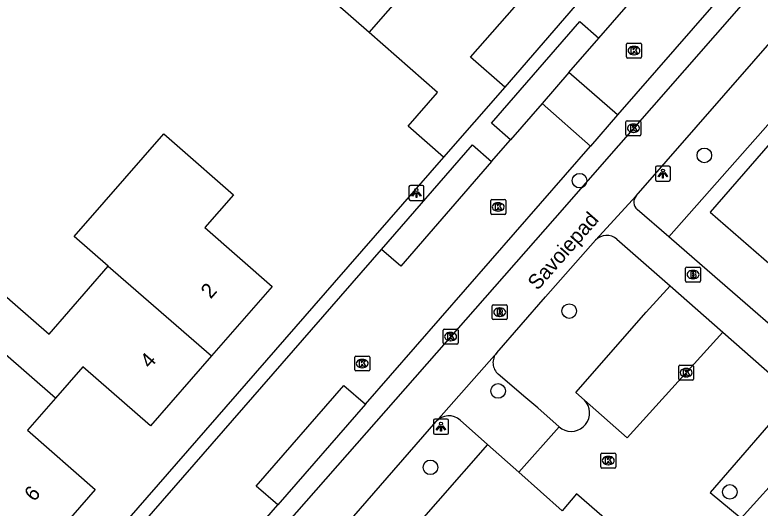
# Model space of a CAD drawing. Extents: x 158474 to 159560, y 388525 to 389605.
# Drawn here: x 158890.42 to 158940.35, y 388823.92 to 388856.95 of the extents above; entities that cross this region are included whole.
import ezdxf

# ---------------------------------------------------------------- set-up
doc = ezdxf.new("R2010")
doc.units = 0
for name, color, linetype in [('IMGEO_Berm_groen', 7, 'Continuous'), ('IMGEO_Boom', 7, 'Continuous'), ('IMGEO_Brandkraan', 7, 'Continuous'), ('IMGEO_Fietspad_gesloten', 7, 'Continuous'), ('IMGEO_Haag', 7, 'Continuous'), ('IMGEO_Kolk', 7, 'Continuous'), ('IMGEO_Lichtpunt', 7, 'Continuous'), ('IMGEO_Muur', 7, 'Continuous'), ('IMGEO_Openbare_ruimte_label', 7, 'Continuous'), ('IMGEO_Pand', 7, 'Continuous'), ('IMGEO_Pand_nummerreeks', 7, 'Continuous'), ('IMGEO_Parkeervlak_open', 7, 'Continuous'), ('IMGEO_Rijbaan_lokaal_open', 7, 'Continuous'), ('IMGEO_Rioolput', 7, 'Continuous'), ('IMGEO_Voetpad_open', 7, 'Continuous')]:
    doc.layers.add(name, color=color, linetype=linetype)

msp = doc.modelspace()

# ---------------------------------------------------------------- linework, layer by layer
at = {"layer": 'IMGEO_Berm_groen'}
msp.add_lwpolyline([(158954.488, 388865.021), (158934.223, 388842.084)], dxfattribs=at)
at = {"layer": 'IMGEO_Boom'}
for centre in [(158936.61, 388847.539), (158928.248, 388845.845), (158927.555, 388837.105), (158922.795, 388831.76), (158918.26, 388826.644), (158938.319, 388825.003)]:
    msp.add_circle(centre, 0.489, dxfattribs=at)
at = {"layer": 'IMGEO_Brandkraan'}
for p, q in [((158935.354, 388839.13), (158935.354, 388839.982)), ((158935.429, 388840.056), (158936.281, 388840.056)), ((158935.842, 388839.836), (158935.867, 388839.836)), ((158936.355, 388839.982), (158936.355, 388839.13)), ((158935.865, 388839.276), (158935.84, 388839.276)), ((158936.281, 388839.056), (158935.429, 388839.056))]:
    msp.add_line(p, q, dxfattribs=at)
for points in [[(158935.354, 388839.13), (158935.354, 388839.982)], [(158935.429, 388840.056), (158936.281, 388840.056)], [(158935.702, 388839.756), (158935.702, 388839.356), (158935.915, 388839.356)], [(158935.933, 388839.756), (158935.702, 388839.756)], [(158936.355, 388839.982), (158936.355, 388839.13)], [(158935.881, 388839.675), (158935.827, 388839.675), (158935.827, 388839.599)], [(158935.827, 388839.599), (158935.88, 388839.599)], [(158935.889, 388839.523), (158935.827, 388839.523), (158935.827, 388839.442)], [(158935.827, 388839.442), (158935.889, 388839.442)], [(158936.281, 388839.056), (158935.429, 388839.056)]]:
    msp.add_lwpolyline(points, dxfattribs=at)
for centre, radius, start, end in [((158935.431, 388839.98), 0.0765, 91.552, 178.448), ((158935.431, 388839.98), 0.0765, 91.552, 178.448), ((158935.937, 388839.611), 0.145, 59.4692, 91.5367), ((158935.962, 388839.658), 0.0922, 285.5137, 58.1501), ((158936.279, 388839.98), 0.0765, 1.552, 88.448), ((158936.279, 388839.98), 0.0765, 1.552, 88.448), ((158935.882, 388839.637), 0.0379, 267.8285, 90.9355), ((158935.89, 388839.482), 0.0404, 269.8759, 90.5077), ((158935.921, 388839.607), 0.251, 268.6676, 293.5347), ((158935.967, 388839.466), 0.105, 301.3115, 78.989), ((158935.431, 388839.132), 0.0765, 181.552, 268.448), ((158935.431, 388839.132), 0.0765, 181.552, 268.448), ((158936.279, 388839.132), 0.0765, 271.552, 358.448), ((158936.279, 388839.132), 0.0765, 271.552, 358.448)]:
    msp.add_arc(centre, radius, start, end, dxfattribs=at)
for centre, major_axis, ratio, start_param, end_param in [((158935.841, 388839.556), (-0.387, 0.002), 0.722429, 4.712389, 7.853982), ((158935.866, 388839.556), (-0.39, 0.002), 0.717154, 1.570796, 4.712389)]:
    msp.add_ellipse(centre, major_axis=major_axis, ratio=ratio, start_param=start_param, end_param=end_param, dxfattribs=at)
at = {"layer": 'IMGEO_Fietspad_gesloten'}
for points in [[(158932.045, 388844.827), (158941.937, 388856.138), (158951.767, 388867.379)], [(158939.547, 388858.13), (158926.586, 388843.327), (158908.631, 388822.912), (158891.98, 388803.837), (158886.534, 388797.524), (158886.262, 388797.803), (158884.323, 388795.61)], [(158932.045, 388844.827), (158929.322, 388841.85)], [(158922.701, 388834.313), (158925.978, 388838.056), (158929.322, 388841.85)], [(158918.64, 388829.712), (158922.701, 388834.313)], [(158892.838, 388800.078), (158918.64, 388829.712)]]:
    msp.add_lwpolyline(points, dxfattribs=at)
at = {"layer": 'IMGEO_Haag'}
msp.add_lwpolyline([(158922.086, 388828.178), (158895.45, 388797.816)], dxfattribs=at)
at = {"layer": 'IMGEO_Kolk'}
for p, q in [((158931.398, 388854.132), (158931.398, 388854.984)), ((158931.473, 388855.058), (158932.325, 388855.058)), ((158931.886, 388854.838), (158931.911, 388854.838)), ((158932.399, 388854.984), (158932.399, 388854.132)), ((158931.909, 388854.278), (158931.884, 388854.278)), ((158932.325, 388854.058), (158931.473, 388854.058)), ((158931.361, 388848.929), (158931.361, 388849.781)), ((158931.436, 388849.855), (158932.288, 388849.855)), ((158932.362, 388849.781), (158932.362, 388848.929)), ((158931.849, 388849.635), (158931.874, 388849.635)), ((158932.288, 388848.855), (158931.436, 388848.855)), ((158931.872, 388849.075), (158931.847, 388849.075)), ((158922.299, 388843.658), (158922.299, 388844.51)), ((158922.374, 388844.584), (158923.226, 388844.584)), ((158922.787, 388844.364), (158922.812, 388844.364)), ((158923.3, 388844.51), (158923.3, 388843.658)), ((158922.81, 388843.804), (158922.785, 388843.804)), ((158923.226, 388843.584), (158922.374, 388843.584)), ((158919.11, 388834.974), (158919.11, 388835.826)), ((158919.185, 388835.9), (158920.037, 388835.9)), ((158920.111, 388835.826), (158920.111, 388834.974)), ((158919.598, 388835.68), (158919.623, 388835.68)), ((158920.037, 388834.9), (158919.185, 388834.9)), ((158919.621, 388835.12), (158919.596, 388835.12)), ((158913.187, 388833.172), (158913.187, 388834.024)), ((158913.262, 388834.098), (158914.114, 388834.098)), ((158913.675, 388833.878), (158913.7, 388833.878)), ((158914.188, 388834.024), (158914.188, 388833.172)), ((158913.698, 388833.318), (158913.673, 388833.318)), ((158934.894, 388832.558), (158934.894, 388833.41)), ((158934.969, 388833.484), (158935.821, 388833.484)), ((158935.382, 388833.264), (158935.407, 388833.264)), ((158935.895, 388833.41), (158935.895, 388832.558)), ((158914.114, 388833.098), (158913.262, 388833.098)), ((158935.821, 388832.484), (158934.969, 388832.484)), ((158935.405, 388832.704), (158935.38, 388832.704)), ((158929.672, 388826.673), (158929.672, 388827.525)), ((158929.747, 388827.599), (158930.599, 388827.599)), ((158930.16, 388827.379), (158930.185, 388827.379)), ((158930.673, 388827.525), (158930.673, 388826.673)), ((158930.183, 388826.819), (158930.158, 388826.819)), ((158930.599, 388826.599), (158929.747, 388826.599))]:
    msp.add_line(p, q, dxfattribs=at)
for points in [[(158931.398, 388854.132), (158931.398, 388854.984)], [(158931.473, 388855.058), (158932.325, 388855.058)], [(158931.719, 388854.758), (158931.842, 388854.758), (158931.842, 388854.607), (158931.972, 388854.758), (158932.136, 388854.758), (158931.99, 388854.607), (158932.143, 388854.358), (158931.991, 388854.358), (158931.906, 388854.522), (158931.842, 388854.455), (158931.842, 388854.358), (158931.719, 388854.358), (158931.719, 388854.758)], [(158932.399, 388854.984), (158932.399, 388854.132)], [(158932.325, 388854.058), (158931.473, 388854.058)], [(158931.361, 388848.929), (158931.361, 388849.781)], [(158931.436, 388849.855), (158932.288, 388849.855)], [(158932.362, 388849.781), (158932.362, 388848.929)], [(158931.682, 388849.555), (158931.805, 388849.555), (158931.805, 388849.404), (158931.935, 388849.555), (158932.099, 388849.555), (158931.953, 388849.404), (158932.106, 388849.155), (158931.954, 388849.155), (158931.869, 388849.319), (158931.805, 388849.252), (158931.805, 388849.155), (158931.682, 388849.155), (158931.682, 388849.555)], [(158932.288, 388848.855), (158931.436, 388848.855)], [(158922.299, 388843.658), (158922.299, 388844.51)], [(158922.374, 388844.584), (158923.226, 388844.584)], [(158922.62, 388844.284), (158922.743, 388844.284), (158922.743, 388844.133), (158922.873, 388844.284), (158923.037, 388844.284), (158922.891, 388844.133), (158923.044, 388843.884), (158922.892, 388843.884), (158922.807, 388844.048), (158922.743, 388843.981), (158922.743, 388843.884), (158922.62, 388843.884), (158922.62, 388844.284)], [(158923.3, 388844.51), (158923.3, 388843.658)], [(158923.226, 388843.584), (158922.374, 388843.584)], [(158919.11, 388834.974), (158919.11, 388835.826)], [(158919.185, 388835.9), (158920.037, 388835.9)], [(158920.111, 388835.826), (158920.111, 388834.974)], [(158919.431, 388835.6), (158919.554, 388835.6), (158919.554, 388835.449), (158919.684, 388835.6), (158919.848, 388835.6), (158919.702, 388835.449), (158919.855, 388835.2), (158919.703, 388835.2), (158919.618, 388835.364), (158919.554, 388835.297), (158919.554, 388835.2), (158919.431, 388835.2), (158919.431, 388835.6)], [(158920.037, 388834.9), (158919.185, 388834.9)], [(158913.187, 388833.172), (158913.187, 388834.024)], [(158913.262, 388834.098), (158914.114, 388834.098)], [(158913.508, 388833.798), (158913.631, 388833.798), (158913.631, 388833.647), (158913.761, 388833.798), (158913.925, 388833.798), (158913.779, 388833.647), (158913.932, 388833.398), (158913.78, 388833.398), (158913.695, 388833.562), (158913.631, 388833.495), (158913.631, 388833.398), (158913.508, 388833.398), (158913.508, 388833.798)], [(158914.188, 388834.024), (158914.188, 388833.172)], [(158934.894, 388832.558), (158934.894, 388833.41)], [(158934.969, 388833.484), (158935.821, 388833.484)], [(158935.895, 388833.41), (158935.895, 388832.558)], [(158914.114, 388833.098), (158913.262, 388833.098)], [(158935.215, 388833.184), (158935.338, 388833.184), (158935.338, 388833.033), (158935.468, 388833.184), (158935.632, 388833.184), (158935.486, 388833.033), (158935.639, 388832.784), (158935.487, 388832.784), (158935.402, 388832.948), (158935.338, 388832.881), (158935.338, 388832.784), (158935.215, 388832.784), (158935.215, 388833.184)], [(158935.821, 388832.484), (158934.969, 388832.484)], [(158929.672, 388826.673), (158929.672, 388827.525)], [(158929.747, 388827.599), (158930.599, 388827.599)], [(158929.993, 388827.299), (158930.116, 388827.299), (158930.116, 388827.148), (158930.246, 388827.299), (158930.41, 388827.299), (158930.264, 388827.148), (158930.417, 388826.899), (158930.265, 388826.899), (158930.18, 388827.063), (158930.116, 388826.996), (158930.116, 388826.899), (158929.993, 388826.899), (158929.993, 388827.299)], [(158930.673, 388827.525), (158930.673, 388826.673)], [(158930.599, 388826.599), (158929.747, 388826.599)]]:
    msp.add_lwpolyline(points, dxfattribs=at)
for centre, start, end in [((158931.475, 388854.982), 91.552, 178.448), ((158931.475, 388854.982), 91.552, 178.448), ((158932.323, 388854.982), 1.552, 88.448), ((158932.323, 388854.982), 1.552, 88.448), ((158931.475, 388854.134), 181.552, 268.448), ((158931.475, 388854.134), 181.552, 268.448), ((158932.323, 388854.134), 271.552, 358.448), ((158932.323, 388854.134), 271.552, 358.448), ((158931.438, 388849.779), 91.552, 178.448), ((158931.438, 388849.779), 91.552, 178.448), ((158932.286, 388849.779), 1.552, 88.448), ((158932.286, 388849.779), 1.552, 88.448), ((158931.438, 388848.931), 181.552, 268.448), ((158931.438, 388848.931), 181.552, 268.448), ((158932.286, 388848.931), 271.552, 358.448), ((158932.286, 388848.931), 271.552, 358.448), ((158922.376, 388844.508), 91.552, 178.448), ((158922.376, 388844.508), 91.552, 178.448), ((158923.224, 388844.508), 1.552, 88.448), ((158923.224, 388844.508), 1.552, 88.448), ((158922.376, 388843.66), 181.552, 268.448), ((158922.376, 388843.66), 181.552, 268.448), ((158923.224, 388843.66), 271.552, 358.448), ((158923.224, 388843.66), 271.552, 358.448), ((158919.187, 388835.824), 91.552, 178.448), ((158919.187, 388835.824), 91.552, 178.448), ((158920.035, 388835.824), 1.552, 88.448), ((158920.035, 388835.824), 1.552, 88.448), ((158919.187, 388834.976), 181.552, 268.448), ((158919.187, 388834.976), 181.552, 268.448), ((158920.035, 388834.976), 271.552, 358.448), ((158920.035, 388834.976), 271.552, 358.448), ((158913.264, 388834.022), 91.552, 178.448), ((158913.264, 388834.022), 91.552, 178.448), ((158914.112, 388834.022), 1.552, 88.448), ((158914.112, 388834.022), 1.552, 88.448), ((158934.971, 388833.408), 91.552, 178.448), ((158934.971, 388833.408), 91.552, 178.448), ((158935.819, 388833.408), 1.552, 88.448), ((158935.819, 388833.408), 1.552, 88.448), ((158913.264, 388833.174), 181.552, 268.448), ((158913.264, 388833.174), 181.552, 268.448), ((158914.112, 388833.174), 271.552, 358.448), ((158914.112, 388833.174), 271.552, 358.448), ((158934.971, 388832.56), 181.552, 268.448), ((158934.971, 388832.56), 181.552, 268.448), ((158935.819, 388832.56), 271.552, 358.448), ((158935.819, 388832.56), 271.552, 358.448), ((158929.749, 388827.523), 91.552, 178.448), ((158929.749, 388827.523), 91.552, 178.448), ((158930.597, 388827.523), 1.552, 88.448), ((158930.597, 388827.523), 1.552, 88.448), ((158929.749, 388826.675), 181.552, 268.448), ((158929.749, 388826.675), 181.552, 268.448), ((158930.597, 388826.675), 271.552, 358.448), ((158930.597, 388826.675), 271.552, 358.448)]:
    msp.add_arc(centre, 0.0765, start, end, dxfattribs=at)
for centre, major_axis, ratio, start_param, end_param in [((158931.885, 388854.558), (-0.387, 0.002), 0.722429, 4.712389, 7.853982), ((158931.91, 388854.558), (-0.39, 0.002), 0.717154, 1.570796, 4.712389), ((158931.848, 388849.355), (-0.387, 0.002), 0.722429, 4.712389, 7.853982), ((158931.873, 388849.355), (-0.39, 0.002), 0.717154, 1.570796, 4.712389), ((158922.786, 388844.084), (-0.387, 0.002), 0.722429, 4.712389, 7.853982), ((158922.811, 388844.084), (-0.39, 0.002), 0.717154, 1.570796, 4.712389), ((158919.597, 388835.4), (-0.387, 0.002), 0.722429, 4.712389, 7.853982), ((158919.622, 388835.4), (-0.39, 0.002), 0.717154, 1.570796, 4.712389), ((158913.674, 388833.598), (-0.387, 0.002), 0.722429, 4.712389, 7.853982), ((158913.699, 388833.598), (-0.39, 0.002), 0.717154, 1.570796, 4.712389), ((158935.381, 388832.984), (-0.387, 0.002), 0.722429, 4.712389, 7.853982), ((158935.406, 388832.984), (-0.39, 0.002), 0.717154, 1.570796, 4.712389), ((158930.159, 388827.099), (-0.387, 0.002), 0.722429, 4.712389, 7.853982), ((158930.184, 388827.099), (-0.39, 0.002), 0.717154, 1.570796, 4.712389)]:
    msp.add_ellipse(centre, major_axis=major_axis, ratio=ratio, start_param=start_param, end_param=end_param, dxfattribs=at)
at = {"layer": 'IMGEO_Lichtpunt'}
for p, q in [((158933.34, 388846.722), (158933.34, 388845.915)), ((158933.34, 388846.722), (158933.34, 388845.915)), ((158934.242, 388846.817), (158933.434, 388846.817)), ((158934.242, 388846.817), (158933.434, 388846.817)), ((158934.336, 388845.915), (158934.336, 388846.722)), ((158934.336, 388845.915), (158934.336, 388846.722)), ((158933.434, 388845.821), (158934.242, 388845.821)), ((158933.434, 388845.821), (158934.242, 388845.821)), ((158916.822, 388845.424), (158916.822, 388844.617)), ((158916.822, 388845.424), (158916.822, 388844.617)), ((158917.724, 388845.519), (158916.916, 388845.519)), ((158917.724, 388845.519), (158916.916, 388845.519)), ((158917.818, 388844.617), (158917.818, 388845.424)), ((158917.818, 388844.617), (158917.818, 388845.424)), ((158916.916, 388844.523), (158917.724, 388844.523)), ((158916.916, 388844.523), (158917.724, 388844.523)), ((158918.467, 388829.771), (158918.467, 388828.964)), ((158918.467, 388829.771), (158918.467, 388828.964)), ((158919.369, 388829.866), (158918.561, 388829.866)), ((158919.369, 388829.866), (158918.561, 388829.866)), ((158919.463, 388828.964), (158919.463, 388829.771)), ((158919.463, 388828.964), (158919.463, 388829.771)), ((158918.561, 388828.87), (158919.369, 388828.87)), ((158918.561, 388828.87), (158919.369, 388828.87))]:
    msp.add_line(p, q, dxfattribs=at)
for points in [[(158933.714, 388846.386), (158933.753, 388846.358), (158933.565, 388846.096), (158933.527, 388846.123), (158933.714, 388846.386)], [(158933.816, 388846.338), (158933.863, 388846.338), (158933.863, 388846.016), (158933.816, 388846.016), (158933.816, 388846.338)], [(158933.926, 388846.358), (158933.964, 388846.385), (158934.151, 388846.123), (158934.112, 388846.095), (158933.926, 388846.358)], [(158917.196, 388845.088), (158917.235, 388845.06), (158917.047, 388844.798), (158917.009, 388844.825), (158917.196, 388845.088)], [(158917.298, 388845.04), (158917.345, 388845.04), (158917.345, 388844.718), (158917.298, 388844.718), (158917.298, 388845.04)], [(158917.408, 388845.06), (158917.446, 388845.087), (158917.633, 388844.825), (158917.594, 388844.797), (158917.408, 388845.06)], [(158918.841, 388829.435), (158918.88, 388829.407), (158918.692, 388829.145), (158918.654, 388829.172), (158918.841, 388829.435)], [(158918.943, 388829.387), (158918.99, 388829.387), (158918.99, 388829.065), (158918.943, 388829.065), (158918.943, 388829.387)], [(158919.053, 388829.407), (158919.091, 388829.434), (158919.278, 388829.172), (158919.239, 388829.144), (158919.053, 388829.407)]]:
    msp.add_lwpolyline(points, dxfattribs=at)
for centre in [(158933.839, 388846.52), (158917.321, 388845.222), (158918.966, 388829.569)]:
    msp.add_circle(centre, 0.0994, dxfattribs=at)
for centre, start, end in [((158933.434, 388846.722), 90, 180), ((158933.434, 388846.722), 90, 180), ((158934.242, 388846.722), 0, 90), ((158934.242, 388846.722), 0, 90), ((158933.434, 388845.915), 180, 270), ((158933.434, 388845.915), 180, 270), ((158934.242, 388845.915), 270, 0), ((158934.242, 388845.915), 270, 360), ((158916.916, 388845.424), 90, 180), ((158916.916, 388845.424), 90, 180), ((158917.724, 388845.424), 0, 90), ((158917.724, 388845.424), 0, 90), ((158916.916, 388844.617), 180, 270), ((158916.916, 388844.617), 180, 270), ((158917.724, 388844.617), 270, 0), ((158917.724, 388844.617), 270, 360), ((158918.561, 388829.771), 90, 180), ((158918.561, 388829.771), 90, 180), ((158919.369, 388829.771), 0, 90), ((158919.369, 388829.771), 0, 90), ((158918.561, 388828.964), 180, 270), ((158918.561, 388828.964), 180, 270), ((158919.369, 388828.964), 270, 0), ((158919.369, 388828.964), 270, 360)]:
    msp.add_arc(centre, 0.0946, start, end, dxfattribs=at)
at = {"layer": 'IMGEO_Muur'}
msp.add_lwpolyline([(158919.136, 388847.412), (158911.812, 388839.017)], dxfattribs=at)
at = {"layer": 'IMGEO_Pand'}
for points in [[(158914.149, 388855.764), (158920.205, 388862.692)], [(158923.245, 388852.106), (158920.938, 388854.126), (158924.865, 388858.613), (158920.205, 388862.692)], [(158914.149, 388855.764), (158909.587, 388859.757), (158907.625, 388857.515), (158905.419, 388859.446)], [(158919.136, 388847.412), (158916.764, 388849.489), (158918.739, 388851.746), (158914.149, 388855.764)], [(158948.993, 388848.164), (158949.529, 388848.779), (158949.324, 388848.955), (158949.185, 388848.795), (158946.025, 388851.524), (158944.985, 388852.422), (158945.135, 388852.596), (158944.893, 388852.805), (158937.003, 388843.73), (158941.622, 388839.714)], [(158923.245, 388852.106), (158919.136, 388847.412)], [(158896.675, 388840.12), (158894.395, 388842.108), (158896.399, 388844.407), (158900.386, 388848.98), (158901.293, 388848.19), (158905.061, 388844.904), (158903.138, 388842.699), (158907.649, 388838.766), (158903.589, 388834.109)], [(158886.063, 388837.43), (158888.01, 388839.664), (158890.428, 388837.557), (158892.708, 388835.57), (158896.675, 388840.12)], [(158896.675, 388840.12), (158903.589, 388834.109)], [(158893.147, 388831.279), (158886.063, 388837.43)], [(158903.589, 388834.109), (158899.509, 388829.429), (158894.978, 388833.379), (158893.147, 388831.279)], [(158893.147, 388831.279), (158891.268, 388829.124), (158895.805, 388825.169), (158891.758, 388820.528)]]:
    msp.add_lwpolyline(points, dxfattribs=at)
at = {"layer": 'IMGEO_Parkeervlak_open'}
for points in [[(158928.578, 388831.153), (158928.005, 388831.661), (158932.722, 388837.039), (158934.325, 388838.808)], [(158913.904, 388830.865), (158908.033, 388824.128)]]:
    msp.add_lwpolyline(points, dxfattribs=at)
at = {"layer": 'IMGEO_Rijbaan_lokaal_open'}
for points in [[(158929.535, 388855.393), (158932.289, 388858.569), (158930.295, 388860.304)], [(158938.477, 388859.066), (158930.791, 388850.245)], [(158927.537, 388853.09), (158929.535, 388855.393)], [(158927.537, 388853.09), (158925.739, 388851.017)], [(158930.791, 388850.245), (158927.537, 388853.09)], [(158925.739, 388851.017), (158923.631, 388848.586)], [(158928.977, 388848.164), (158925.739, 388851.017)], [(158930.791, 388850.245), (158928.977, 388848.164)], [(158922.361, 388847.122), (158923.631, 388848.586)], [(158913.904, 388830.865), (158928.977, 388848.164)], [(158922.361, 388847.122), (158916.285, 388840.115), (158914.973, 388841.243)], [(158865.195, 388784.143), (158914.973, 388841.243)], [(158937.853, 388835.702), (158931.435, 388828.62), (158928.578, 388831.153)], [(158937.853, 388835.702), (158942.646, 388831.471), (158937.005, 388824.955), (158939.082, 388823.238)], [(158908.033, 388824.128), (158906.584, 388825.391), (158912.453, 388832.13), (158913.904, 388830.865)], [(158924.182, 388826.315), (158926.892, 388829.365)], [(158926.892, 388829.365), (158927.054, 388829.223)], [(158927.08, 388823.739), (158924.182, 388826.315)], [(158959.175, 388797.838), (158928.05, 388824.862), (158927.08, 388823.739)], [(158902.113, 388817.333), (158908.033, 388824.128)]]:
    msp.add_lwpolyline(points, dxfattribs=at)
msp.add_arc((158927.684, 388830.292), 1.241, 239.488, 43.9201, dxfattribs=at)
at = {"layer": 'IMGEO_Rioolput'}
for p, q in [((158922.398, 388836.611), (158922.398, 388837.463)), ((158922.473, 388837.537), (158923.325, 388837.537)), ((158922.886, 388837.317), (158922.911, 388837.317)), ((158923.399, 388837.463), (158923.399, 388836.611)), ((158922.909, 388836.757), (158922.884, 388836.757)), ((158923.325, 388836.537), (158922.473, 388836.537))]:
    msp.add_line(p, q, dxfattribs=at)
for points in [[(158922.398, 388836.611), (158922.398, 388837.463)], [(158922.473, 388837.537), (158923.325, 388837.537)], [(158922.987, 388837.235), (158922.735, 388837.237), (158922.735, 388836.837)], [(158923.399, 388837.463), (158923.399, 388836.611)], [(158922.735, 388836.837), (158922.859, 388836.837), (158922.859, 388836.999), (158922.87, 388836.999)], [(158922.913, 388837.156), (158922.859, 388837.156), (158922.859, 388837.075)], [(158922.859, 388837.075), (158922.911, 388837.075)], [(158922.917, 388836.97), (158922.988, 388836.837), (158923.128, 388836.837), (158923.063, 388836.963)], [(158923.325, 388836.537), (158922.473, 388836.537)]]:
    msp.add_lwpolyline(points, dxfattribs=at)
for centre, radius, start, end in [((158922.475, 388837.461), 0.0765, 91.552, 178.448), ((158922.475, 388837.461), 0.0765, 91.552, 178.448), ((158922.986, 388837.125), 0.109, 350.3612, 89.416), ((158923.323, 388837.461), 0.0765, 1.552, 88.448), ((158923.323, 388837.461), 0.0765, 1.552, 88.448), ((158922.869, 388836.946), 0.0533, 26.0293, 88.6989), ((158922.895, 388837.264), 0.19, 274.7715, 282.9687), ((158922.919, 388837.06), 0.0964, 77.0061, 93.1865), ((158922.933, 388837.117), 0.0378, 276.6634, 79.6772), ((158922.984, 388837.125), 0.112, 277.5842, 350.9817), ((158922.968, 388836.91), 0.108, 29.5134, 73.7905), ((158922.475, 388836.613), 0.0765, 181.552, 268.448), ((158922.475, 388836.613), 0.0765, 181.552, 268.448), ((158923.323, 388836.613), 0.0765, 271.552, 358.448), ((158923.323, 388836.613), 0.0765, 271.552, 358.448)]:
    msp.add_arc(centre, radius, start, end, dxfattribs=at)
for centre, major_axis, ratio, start_param, end_param in [((158922.885, 388837.037), (-0.387, 0.002), 0.722429, 4.712389, 7.853982), ((158922.91, 388837.037), (-0.39, 0.002), 0.717154, 1.570796, 4.712389)]:
    msp.add_ellipse(centre, major_axis=major_axis, ratio=ratio, start_param=start_param, end_param=end_param, dxfattribs=at)
at = {"layer": 'IMGEO_Voetpad_open'}
for points in [[(158929.092, 388858.899), (158923.245, 388852.106)], [(158923.631, 388848.586), (158922.347, 388849.704), (158928.27, 388856.495), (158929.535, 388855.393)], [(158914.973, 388841.243), (158921.074, 388848.243), (158922.361, 388847.122)], [(158919.136, 388847.412), (158911.812, 388839.017), (158864.451, 388784.733)], [(158934.223, 388842.084), (158932.107, 388843.92)], [(158930.748, 388841.919), (158934.325, 388838.808)], [(158962.949, 388817.149), (158935.951, 388840.584), (158934.223, 388842.084)], [(158934.325, 388838.808), (158937.853, 388835.702)], [(158926.892, 388829.365), (158925.453, 388830.624), (158924.656, 388831.302), (158922.807, 388832.874)], [(158920.255, 388829.805), (158922.086, 388828.178)], [(158924.182, 388826.315), (158922.086, 388828.178)], [(158939.082, 388823.238), (158942.175, 388826.678), (158958.574, 388812.427), (158955.341, 388809.01)]]:
    msp.add_lwpolyline(points, dxfattribs=at)
for centre, radius, start, end in [((158932.526, 388844.404), 0.64, 138.6679, 229.1531), ((158930.071, 388841.141), 1.032, 48.9865, 136.554), ((158923.463, 388833.646), 1.013, 138.8061, 229.6198), ((158919.494, 388828.948), 1.146, 48.4121, 138.1794)]:
    msp.add_arc(centre, radius, start, end, dxfattribs=at)

# ---------------------------------------------------------------- texts
at = {"layer": 'IMGEO_Openbare_ruimte_label'}
msp.add_text('Savoiepad', height=1, rotation=48.6901, dxfattribs=at).set_placement((158925.431, 388838.446))
at = {"layer": 'IMGEO_Pand_nummerreeks'}
for s, rotation, p in [('2', 48.9181, (158903.532, 388837.878)), ('4', 48.9181, (158899.464, 388833.212)), ('6', 48.9121, (158891.702, 388824.298))]:
    msp.add_text(s, height=1, rotation=rotation, dxfattribs=at).set_placement(p)

doc.saveas('drawing.dxf')
